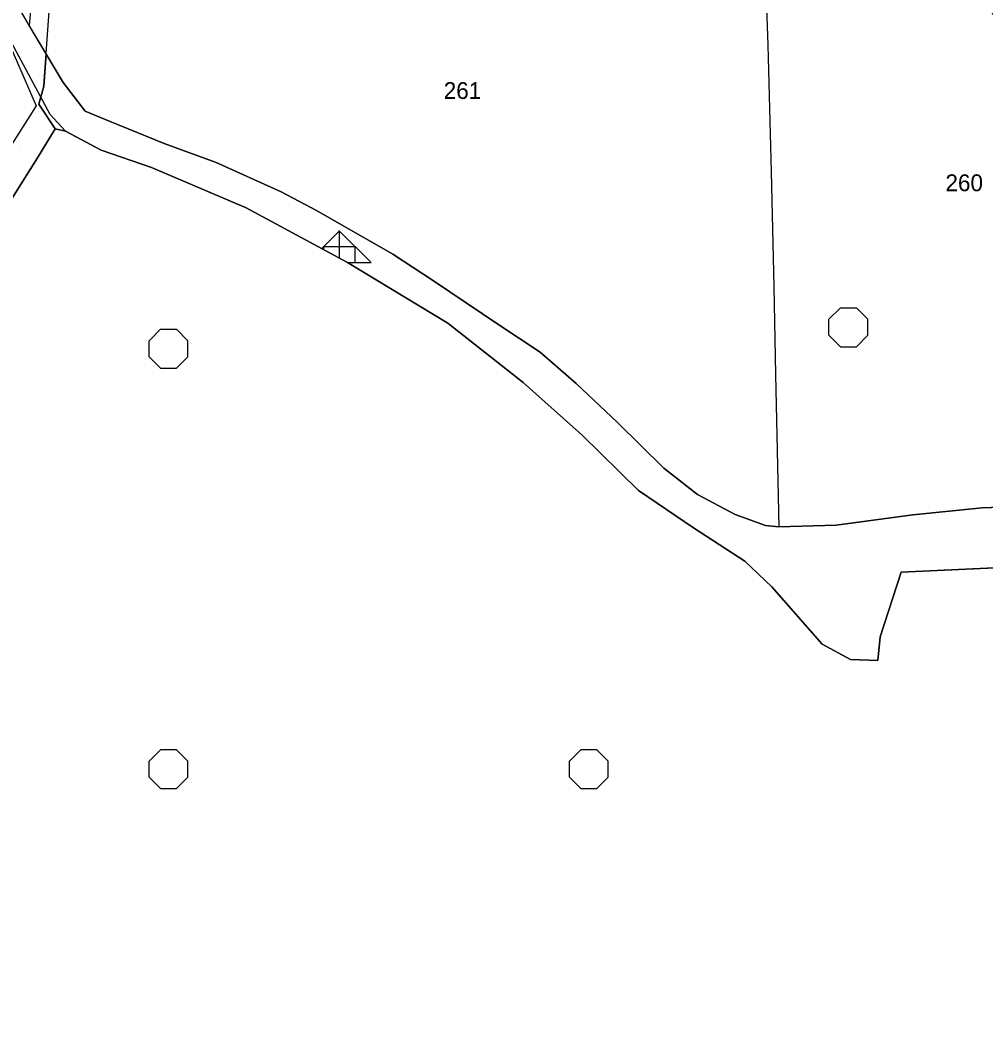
# Model space of a CAD drawing. Extents: x 410727 to 412947, y 4463506 to 4466382.
# Drawn here: x 411101.3 to 411331.1, y 4465421.5 to 4465660.4 of the extents above; entities that cross this region are included whole.
import ezdxf

# ---------------------------------------------------------------- set-up
doc = ezdxf.new("R2010")
doc.units = 0
for name, color, linetype in [('ADAKENARI', 7, 'Continuous'), ('KDS_PARSEL_NO', 7, 'Continuous'), ('KDS_PL', 7, 'Continuous'), ('LJ_ÇERÇEVE', 7, 'Continuous'), ('PL_AYA_ORMAN', 7, 'Continuous'), ('PL_AYA_PARK_DINLENME', 7, 'Continuous'), ('PL_KA_TARIM_DIGER', 7, 'Continuous'), ('TR_ORMAN', 7, 'Continuous'), ('TR_PARKALANI', 7, 'Continuous'), ('TR_TARIMALANI', 7, 'Continuous'), ('Yerlesime_uygunluk_sınırı', 7, 'Continuous')]:
    doc.layers.add(name, color=color, linetype=linetype)

msp = doc.modelspace()

# ---------------------------------------------------------------- linework, layer by layer
at = {"layer": 'ADAKENARI'}
for p, q in [((411106.96, 4465644.62), (411109.68, 4465682.53)), ((411103.5, 4465658.98), (411111.57, 4465645.5)), ((411105.8, 4465640.38), (411106.96, 4465644.62)), ((411111.57, 4465645.5), (411116.79, 4465638.67)), ((411109.63, 4465634.49), (411105.8, 4465640.38)), ((411116.79, 4465638.67), (411122.73, 4465636.21)), ((411105.43, 4465627.61), (411109.63, 4465634.49)), ((411112.11, 4465633.96), (411109.63, 4465634.49)), ((411122.73, 4465636.21), (411135.63, 4465630.98)), ((411120.62, 4465629.37), (411112.11, 4465633.96)), ((411135.63, 4465630.98), (411147.95, 4465626.48)), ((411094.14, 4465609.66), (411105.43, 4465627.61)), ((411132.57, 4465625.31), (411120.62, 4465629.37)), ((411155.11, 4465615.72), (411132.57, 4465625.31)), ((411147.95, 4465626.48), (411163.46, 4465619.51)), ((411163.46, 4465619.51), (411171.86, 4465615.01)), ((411179.22, 4465602.7), (411155.11, 4465615.72)), ((411171.86, 4465615.01), (411189.98, 4465604.7)), ((411189.98, 4465604.7), (411199.69, 4465598.31)), ((411203.11, 4465588.21), (411179.22, 4465602.7)), ((411199.69, 4465598.31), (411215.2, 4465587.85)), ((411220.98, 4465574.15), (411203.11, 4465588.21)), ((411215.2, 4465587.85), (411225.05, 4465581.32)), ((411225.05, 4465581.32), (411233.6, 4465573.91)), ((411235, 4465561.64), (411220.98, 4465574.15)), ((411233.6, 4465573.91), (411243.46, 4465564.62)), ((411243.46, 4465564.62), (411254.47, 4465553.73)), ((411248.4, 4465548.41), (411235, 4465561.64)), ((411254.47, 4465553.73), (411262.44, 4465547.48)), ((411261.49, 4465539.55), (411248.4, 4465548.41)), ((411262.44, 4465547.48), (411271.42, 4465542.69)), ((411313.72, 4465542.65), (411330.17, 4465544.28)), ((411313.72, 4465542.65), (411330.17, 4465544.28)), ((411330.17, 4465544.28), (411345.82, 4465544.89)), ((411271.42, 4465542.69), (411278.67, 4465540.08)), ((411295.43, 4465540.21), (411313.72, 4465542.65)), ((411273.75, 4465531.63), (411261.49, 4465539.55)), ((411278.67, 4465540.08), (411281.82, 4465539.8)), ((411281.82, 4465539.8), (411295.43, 4465540.21)), ((411280.19, 4465525.48), (411273.75, 4465531.63)), ((411336.66, 4465530.22), (411310.89, 4465528.97)), ((411310.89, 4465528.97), (411305.91, 4465513.65)), ((411292.09, 4465511.88), (411280.19, 4465525.48)), ((411305.91, 4465513.65), (411305.39, 4465508.03)), ((411298.84, 4465508.24), (411292.09, 4465511.88)), ((411305.39, 4465508.03), (411298.84, 4465508.24))]:
    msp.add_line(p, q, dxfattribs=at)
at = {"layer": 'KDS_PL'}
for p, q in [((411278.16, 4465683.12), (411279.18, 4465654.41)), ((411104.18, 4465657.84), (411099.98, 4465665.1)), ((411108.47, 4465637.92), (411098.71, 4465656.05)), ((411111.57, 4465645.5), (411104.18, 4465657.84)), ((411279.18, 4465654.41), (411279.99, 4465624.28)), ((411116.79, 4465638.67), (411111.57, 4465645.5)), ((411112.11, 4465633.96), (411108.47, 4465637.92)), ((411122.73, 4465636.21), (411116.79, 4465638.67)), ((411135.63, 4465630.98), (411122.73, 4465636.21)), ((411120.62, 4465629.37), (411112.11, 4465633.96)), ((411147.95, 4465626.48), (411135.63, 4465630.98)), ((411132.57, 4465625.31), (411120.62, 4465629.37)), ((411155.11, 4465615.72), (411132.57, 4465625.31)), ((411163.46, 4465619.51), (411147.95, 4465626.48)), ((411279.99, 4465624.28), (411280.6, 4465597)), ((411171.86, 4465615.01), (411163.46, 4465619.51)), ((411179.22, 4465602.7), (411155.11, 4465615.72)), ((411189.98, 4465604.7), (411171.86, 4465615.01)), ((411199.69, 4465598.31), (411189.98, 4465604.7)), ((411203.11, 4465588.21), (411179.22, 4465602.7)), ((411215.2, 4465587.85), (411199.69, 4465598.31)), ((411280.6, 4465597), (411281.01, 4465576.04)), ((411220.98, 4465574.15), (411203.11, 4465588.21)), ((411225.05, 4465581.32), (411215.2, 4465587.85)), ((411233.6, 4465573.91), (411225.05, 4465581.32)), ((411281.01, 4465576.04), (411281.82, 4465539.8)), ((411235, 4465561.64), (411220.98, 4465574.15)), ((411243.46, 4465564.62), (411233.6, 4465573.91)), ((411254.47, 4465553.73), (411243.46, 4465564.62)), ((411248.4, 4465548.41), (411235, 4465561.64)), ((411262.44, 4465547.48), (411254.47, 4465553.73)), ((411261.49, 4465539.55), (411248.4, 4465548.41)), ((411271.42, 4465542.69), (411262.44, 4465547.48)), ((411313.72, 4465542.65), (411330.17, 4465544.28)), ((411330.17, 4465544.28), (411345.82, 4465544.89)), ((411278.67, 4465540.08), (411271.42, 4465542.69)), ((411295.43, 4465540.21), (411313.72, 4465542.65)), ((411273.75, 4465531.63), (411261.49, 4465539.55)), ((411281.82, 4465539.8), (411278.67, 4465540.08)), ((411281.82, 4465539.8), (411295.43, 4465540.21)), ((411280.19, 4465525.48), (411273.75, 4465531.63)), ((411336.66, 4465530.22), (411310.89, 4465528.97)), ((411310.89, 4465528.97), (411305.91, 4465513.65)), ((411292.09, 4465511.88), (411280.19, 4465525.48)), ((411305.91, 4465513.65), (411305.39, 4465508.03)), ((411298.84, 4465508.24), (411292.09, 4465511.88)), ((411305.39, 4465508.03), (411298.84, 4465508.24))]:
    msp.add_line(p, q, dxfattribs=at)
at = {"layer": 'LJ_ÇERÇEVE'}
msp.add_circle((411473.17, 4465753.45), 167.6, dxfattribs=at)
at = {"layer": 'PL_AYA_ORMAN'}
msp.add_lwpolyline([(411345.82, 4465544.89), (411330.17, 4465544.28), (411313.72, 4465542.65), (411295.43, 4465540.21), (411281.82, 4465539.8), (411278.67, 4465540.08), (411271.42, 4465542.69), (411262.44, 4465547.48), (411254.47, 4465553.73), (411243.46, 4465564.62), (411233.6, 4465573.91), (411225.05, 4465581.32), (411215.2, 4465587.85), (411199.69, 4465598.31), (411189.98, 4465604.7), (411171.86, 4465615.01), (411163.46, 4465619.51), (411147.95, 4465626.48), (411135.63, 4465630.98), (411122.73, 4465636.21), (411116.79, 4465638.67), (411111.57, 4465645.5), (411107.51, 4465652.29), (411106.96, 4465644.62), (411105.8, 4465640.38), (411109.63, 4465634.49), (411112.11, 4465633.96), (411120.62, 4465629.37), (411132.57, 4465625.31), (411155.11, 4465615.72), (411179.22, 4465602.7), (411203.11, 4465588.21), (411220.98, 4465574.15), (411235, 4465561.64), (411248.4, 4465548.41), (411261.49, 4465539.55), (411273.75, 4465531.63), (411280.19, 4465525.48), (411292.09, 4465511.88), (411298.84, 4465508.24), (411305.39, 4465508.03), (411305.91, 4465513.65), (411310.89, 4465528.97), (411336.66, 4465530.22)], dxfattribs=at)
at = {"layer": 'PL_AYA_PARK_DINLENME'}
msp.add_lwpolyline([(411094.14, 4465609.66), (411105.43, 4465627.61), (411109.63, 4465634.49), (411105.8, 4465640.38), (411106.96, 4465644.62), (411109.68, 4465682.53), (411105.53, 4465682.88), (411063.08, 4465686.47)], dxfattribs=at)
at = {"layer": 'PL_KA_TARIM_DIGER'}
for points in [[(411105.53, 4465682.88), (411103.5, 4465658.98), (411111.57, 4465645.5), (411116.79, 4465638.67), (411122.73, 4465636.21), (411135.63, 4465630.98), (411147.95, 4465626.48), (411163.46, 4465619.51), (411171.86, 4465615.01), (411189.98, 4465604.7), (411199.69, 4465598.31), (411215.2, 4465587.85), (411225.05, 4465581.32), (411233.6, 4465573.91), (411243.46, 4465564.62), (411254.47, 4465553.73), (411262.44, 4465547.48), (411271.42, 4465542.69), (411278.67, 4465540.08), (411281.82, 4465539.8), (411295.43, 4465540.21), (411313.72, 4465542.65), (411330.17, 4465544.28), (411345.82, 4465544.89)], [(411336.66, 4465530.22), (411310.89, 4465528.97), (411305.91, 4465513.65), (411305.39, 4465508.03), (411298.84, 4465508.24), (411292.09, 4465511.88), (411280.19, 4465525.48), (411273.75, 4465531.63), (411261.49, 4465539.55), (411248.4, 4465548.41), (411235, 4465561.64), (411220.98, 4465574.15), (411203.11, 4465588.21), (411179.22, 4465602.7), (411155.11, 4465615.72), (411132.57, 4465625.31), (411120.62, 4465629.37), (411112.11, 4465633.96), (411109.63, 4465634.49), (411105.43, 4465627.61), (411094.14, 4465609.66)]]:
    msp.add_lwpolyline(points, dxfattribs=at)
at = {"layer": 'TR_ORMAN'}
for p, q in [((411173.12, 4465605.99), (411177.31, 4465610.19)), ((411184.67, 4465602.8), (411177.17, 4465610.3)), ((411177.31, 4465603.72), (411177.31, 4465610.2)), ((411173.56, 4465605.75), (411173.56, 4465606.45)), ((411173.56, 4465606.45), (411181.06, 4465606.45)), ((411181.06, 4465602.7), (411181.06, 4465606.45)), ((411179.2, 4465602.7), (411184.81, 4465602.7))]:
    msp.add_line(p, q, dxfattribs=at)
at = {"layer": 'TR_PARKALANI'}
for p, q in [((411102.84, 4465649.62), (411102.84, 4465649.62)), ((411102.84, 4465649.62), (411102.84, 4465649.62)), ((411102.58, 4465642.79), (411102.58, 4465642.79)), ((411101.38, 4465629.05), (411101.38, 4465629.05)), ((411101.38, 4465629.05), (411101.38, 4465629.05))]:
    msp.add_line(p, q, dxfattribs=at)
at = {"layer": 'TR_TARIMALANI'}
for p, q in [((411293.75, 4465589.19), (411296.45, 4465591.9)), ((411293.75, 4465589.19), (411296.45, 4465591.9)), ((411296.46, 4465591.9), (411300.29, 4465591.9)), ((411296.46, 4465591.9), (411300.29, 4465591.9)), ((411303, 4465589.19), (411300.29, 4465591.9)), ((411303, 4465589.19), (411300.29, 4465591.9)), ((411293.75, 4465585.36), (411293.75, 4465589.19)), ((411293.75, 4465585.36), (411293.75, 4465589.19)), ((411303, 4465585.36), (411303, 4465589.19)), ((411303, 4465585.36), (411303, 4465589.19)), ((411132, 4465584.07), (411134.71, 4465586.78)), ((411132, 4465584.07), (411134.71, 4465586.78)), ((411134.71, 4465586.79), (411138.54, 4465586.79)), ((411134.71, 4465586.79), (411138.54, 4465586.79)), ((411141.25, 4465584.07), (411138.54, 4465586.78)), ((411141.25, 4465584.07), (411138.54, 4465586.78)), ((411296.46, 4465582.65), (411293.75, 4465585.36)), ((411296.46, 4465582.65), (411293.75, 4465585.36)), ((411300.29, 4465582.65), (411302.99, 4465585.36)), ((411300.29, 4465582.65), (411302.99, 4465585.36)), ((411132, 4465580.25), (411132, 4465584.08)), ((411132, 4465580.25), (411132, 4465584.08)), ((411141.25, 4465580.25), (411141.25, 4465584.08)), ((411141.25, 4465580.25), (411141.25, 4465584.08)), ((411296.46, 4465582.65), (411300.29, 4465582.65)), ((411296.46, 4465582.65), (411300.29, 4465582.65)), ((411134.71, 4465577.53), (411132, 4465580.24)), ((411134.71, 4465577.53), (411132, 4465580.24)), ((411138.54, 4465577.53), (411141.25, 4465580.24)), ((411138.54, 4465577.53), (411141.25, 4465580.24)), ((411134.71, 4465577.54), (411138.54, 4465577.54)), ((411134.71, 4465577.54), (411138.54, 4465577.54)), ((411132, 4465484.07), (411134.71, 4465486.78)), ((411132, 4465484.07), (411134.71, 4465486.78)), ((411134.71, 4465486.79), (411138.54, 4465486.79)), ((411134.71, 4465486.79), (411138.54, 4465486.79)), ((411141.25, 4465484.07), (411138.54, 4465486.78)), ((411141.25, 4465484.07), (411138.54, 4465486.78)), ((411232, 4465484.07), (411234.7, 4465486.78)), ((411232, 4465484.07), (411234.7, 4465486.78)), ((411234.71, 4465486.79), (411238.54, 4465486.79)), ((411234.71, 4465486.79), (411238.54, 4465486.79)), ((411241.25, 4465484.07), (411238.54, 4465486.78)), ((411241.25, 4465484.07), (411238.54, 4465486.78)), ((411132, 4465480.25), (411132, 4465484.08)), ((411132, 4465480.25), (411132, 4465484.08)), ((411141.25, 4465480.25), (411141.25, 4465484.08)), ((411141.25, 4465480.25), (411141.25, 4465484.08)), ((411232, 4465480.25), (411232, 4465484.08)), ((411232, 4465480.25), (411232, 4465484.08)), ((411241.25, 4465480.25), (411241.25, 4465484.08)), ((411241.25, 4465480.25), (411241.25, 4465484.08)), ((411134.71, 4465477.53), (411132, 4465480.24)), ((411134.71, 4465477.53), (411132, 4465480.24)), ((411138.54, 4465477.53), (411141.25, 4465480.24)), ((411138.54, 4465477.53), (411141.25, 4465480.24)), ((411234.71, 4465477.53), (411232, 4465480.24)), ((411234.71, 4465477.53), (411232, 4465480.24)), ((411238.54, 4465477.53), (411241.24, 4465480.24)), ((411238.54, 4465477.53), (411241.24, 4465480.24)), ((411134.71, 4465477.54), (411138.54, 4465477.54)), ((411134.71, 4465477.54), (411138.54, 4465477.54)), ((411234.71, 4465477.54), (411238.54, 4465477.54)), ((411234.71, 4465477.54), (411238.54, 4465477.54))]:
    msp.add_line(p, q, dxfattribs=at)
at = {"layer": 'Yerlesime_uygunluk_sınırı'}
msp.add_lwpolyline([(411198.74, 4465810.19), (411081.53, 4465694.24), (411105.16, 4465639.97), (411025.76, 4465514.96), (411000.79, 4465488.66), (410885.69, 4465447.82), (410793.52, 4465421.54)], dxfattribs=at)

# ---------------------------------------------------------------- texts
at = {"layer": 'KDS_PARSEL_NO'}
for s, p in [('261', (411202.1, 4465641.58)), ('260', (411321.46, 4465619.64))]:
    msp.add_text(s, height=4, dxfattribs=at).set_placement(p)

doc.saveas('drawing.dxf')
